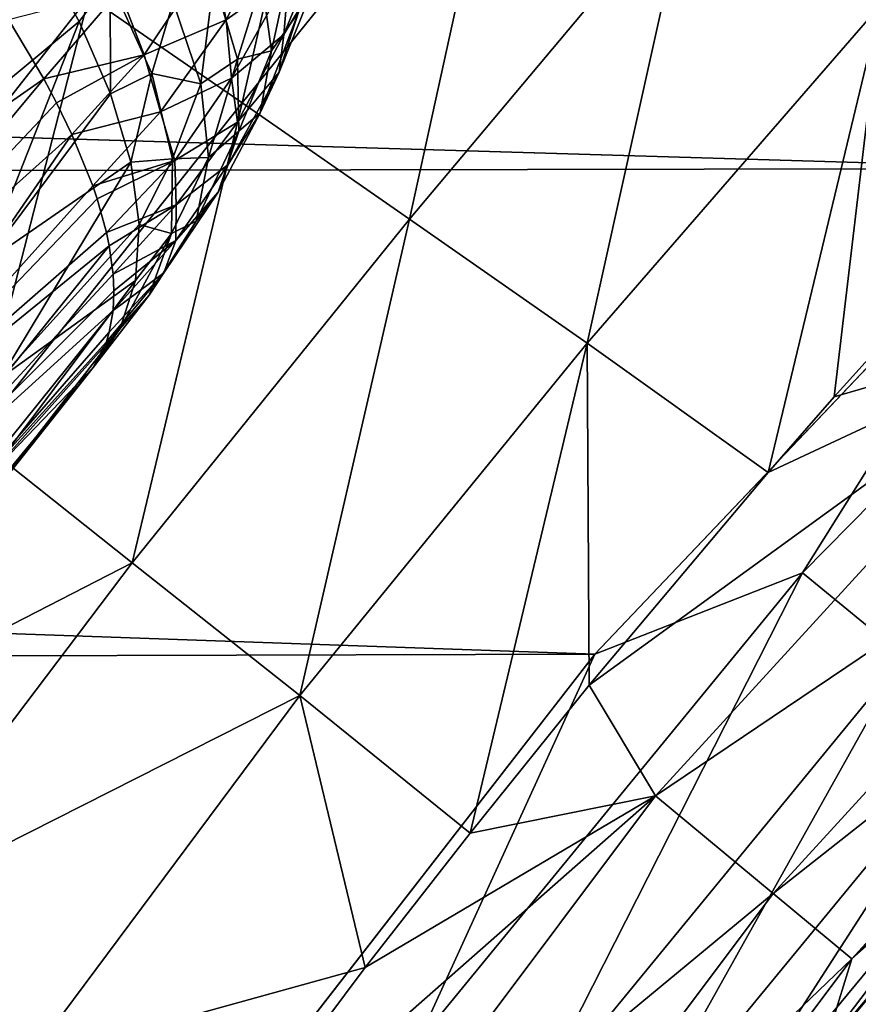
# Model space of a CAD drawing. Header units: metres. Extents: x -104 to 104, y -111 to 38.
# Tile 768 of 848: x 18.44 to 21.11, y -16.31 to -13.17. Entities that reach past the tile are written whole.
import ezdxf

# ---------------------------------------------------------------- set-up
doc = ezdxf.new("R2010")
doc.units = ezdxf.units.M
doc.layers.add('solid_509367_AD153', color=7, linetype='CONTINUOUS')

msp = doc.modelspace()

# ---------------------------------------------------------------- linework, layer by layer
at = {"layer": 'solid_509367_AD153'}
for points in [[(19.461569, -12.070924, 20.060905), (18.662369, -13.100543, 20.116428), (19.150866, -13.437836, 19.691736)], [(19.993744, -12.394583, 19.640953), (19.461569, -12.070924, 20.060905), (19.150866, -13.437836, 19.691736)], [(23.361099, -12.251244, -18.543068), (21.743666, -13.646845, -18.346928), (-23.297436, -12.301003, -18.536074)], [(21.743666, -13.646845, -18.346928), (-21.65933, -13.728402, -18.335466), (-23.297436, -12.301003, -18.536074)], [(19.993744, -12.394583, 19.640953), (19.150866, -13.437836, 19.691736), (19.683981, -13.808185, 19.357981)], [(20.572428, -12.749293, 19.31904), (19.993744, -12.394583, 19.640953), (19.683981, -13.808185, 19.357981)], [(20.572428, -12.749293, 19.31904), (19.683981, -13.808185, 19.357981), (20.250351, -14.203697, 19.122278)], [(21.184557, -13.127048, 19.102432), (20.572428, -12.749293, 19.31904), (20.250351, -14.203697, 19.122278)], [(18.662369, -13.100543, 20.116428), (18.228901, -12.803495, 20.623009), (17.842602, -14.142916, 20.133038)], [(19.10038, -13.173762, 14.580044), (19.057131, -12.95717, 14.839799), (19.288582, -12.805794, 14.483412)], [(19.299252, -13.031997, 14.216438), (19.10038, -13.173762, 14.580044), (19.288582, -12.805794, 14.483412)], [(19.283188, -13.220313, 13.953519), (19.299252, -13.031997, 14.216438), (19.428774, -12.863795, 13.833308)], [(19.384218, -13.052545, 13.576867), (19.283188, -13.220313, 13.953519), (19.428774, -12.863795, 13.833308)], [(17.929577, -13.155605, 10.978296), (18.17375, -13.558125, 11.244665), (18.495831, -12.938015, 11.505833)], [(18.17375, -13.558125, 11.244665), (18.631039, -13.178535, 11.705586), (18.495831, -12.938015, 11.505833)], [(18.730413, -13.049523, 11.784778), (18.495831, -12.938015, 11.505833), (18.631039, -13.178535, 11.705586)], [(19.213741, -13.049849, 12.615712), (19.244101, -13.272768, 12.978921), (19.319031, -12.930999, 12.830964)], [(19.244101, -13.272768, 12.978921), (19.330482, -13.148748, 13.215731), (19.319031, -12.930999, 12.830964)], [(18.838264, -13.28474, 14.912963), (18.760389, -13.080805, 15.156272), (19.057131, -12.95717, 14.839799)], [(19.10038, -13.173762, 14.580044), (18.838264, -13.28474, 14.912963), (19.057131, -12.95717, 14.839799)], [(18.93079, -13.117606, 12.088471), (19.018908, -13.377621, 12.419361), (19.060471, -13.043878, 12.275363)], [(19.018908, -13.377621, 12.419361), (19.135645, -13.299379, 12.633571), (19.060471, -13.043878, 12.275363)], [(19.060471, -13.043878, 12.275363), (19.135645, -13.299379, 12.633571), (19.213741, -13.049849, 12.615712)], [(19.116911, -13.359794, 14.318371), (19.10038, -13.173762, 14.580044), (19.299252, -13.031997, 14.216438)], [(19.283188, -13.220313, 13.953519), (19.116911, -13.359794, 14.318371), (19.299252, -13.031997, 14.216438)], [(18.730413, -13.049523, 11.784778), (18.631039, -13.178535, 11.705586), (18.731718, -13.409484, 11.934844)], [(18.730413, -13.049523, 11.784778), (18.731718, -13.409484, 11.934844), (18.862566, -13.344992, 12.098879)], [(18.730413, -13.049523, 11.784778), (18.862566, -13.344992, 12.098879), (18.93079, -13.117606, 12.088471)], [(19.135645, -13.299379, 12.633571), (19.244101, -13.272768, 12.978921), (19.213741, -13.049849, 12.615712)], [(19.268799, -13.340239, 13.609583), (19.283188, -13.220313, 13.953519), (19.384218, -13.052545, 13.576867)], [(19.330482, -13.148748, 13.215731), (19.268799, -13.340239, 13.609583), (19.384218, -13.052545, 13.576867)], [(18.662369, -13.100543, 20.116428), (17.842602, -14.142916, 20.133038), (18.300028, -14.50548, 19.706982)], [(19.150866, -13.437836, 19.691736), (18.662369, -13.100543, 20.116428), (18.300028, -14.50548, 19.706982)], [(18.760389, -13.080805, 15.156272), (18.519291, -13.361562, 15.20646), (18.406866, -13.172599, 15.42343)], [(18.838264, -13.28474, 14.912963), (18.519291, -13.361562, 15.20646), (18.760389, -13.080805, 15.156272)], [(18.862566, -13.344992, 12.098879), (19.018908, -13.377621, 12.419361), (18.93079, -13.117606, 12.088471)], [(21.184557, -13.127048, 19.102432), (20.250351, -14.203697, 19.122278), (20.827007, -14.615049, 18.990469)], [(21.184557, -13.127048, 19.102432), (20.827007, -14.615049, 18.990469), (21.036846, -14.374135, 18.991558)], [(21.184557, -13.127048, 19.102432), (21.036846, -14.374135, 18.991558), (21.80637, -13.521348, 18.996389)], [(19.207748, -13.469642, 13.356353), (19.268799, -13.340239, 13.609583), (19.330482, -13.148748, 13.215731)], [(19.244101, -13.272768, 12.978921), (19.207748, -13.469642, 13.356353), (19.330482, -13.148748, 13.215731)], [(18.406866, -13.172599, 15.42343), (18.519291, -13.361562, 15.20646), (17.39366, -14.148151, 15.605063)], [(18.17375, -13.558125, 11.244665), (18.327112, -13.950335, 11.584144), (18.631039, -13.178535, 11.705586)], [(18.327112, -13.950335, 11.584144), (18.731718, -13.409484, 11.934844), (18.631039, -13.178535, 11.705586)], [(18.890181, -13.466963, 14.660902), (18.838264, -13.28474, 14.912963), (19.10038, -13.173762, 14.580044)], [(19.116911, -13.359794, 14.318371), (18.890181, -13.466963, 14.660902), (19.10038, -13.173762, 14.580044)], [(19.13591, -13.499475, 14.000194), (19.116911, -13.359794, 14.318371), (19.283188, -13.220313, 13.953519)], [(19.268799, -13.340239, 13.609583), (19.13591, -13.499475, 14.000194), (19.283188, -13.220313, 13.953519)], [(18.838264, -13.28474, 14.912963), (18.559668, -13.437662, 15.109863), (18.519291, -13.361562, 15.20646)], [(18.838264, -13.28474, 14.912963), (18.6085, -13.538611, 14.972501), (18.559668, -13.437662, 15.109863)], [(18.890181, -13.466963, 14.660902), (18.6085, -13.538611, 14.972501), (18.838264, -13.28474, 14.912963)], [(19.135645, -13.299379, 12.633571), (19.140196, -13.527888, 13.016987), (19.244101, -13.272768, 12.978921)], [(19.140196, -13.527888, 13.016987), (19.207748, -13.469642, 13.356353), (19.244101, -13.272768, 12.978921)], [(19.018908, -13.377621, 12.419361), (19.043617, -13.612389, 12.778713), (19.135645, -13.299379, 12.633571)], [(19.043617, -13.612389, 12.778713), (19.140196, -13.527888, 13.016987), (19.135645, -13.299379, 12.633571)], [(18.862566, -13.344992, 12.098879), (18.731718, -13.409484, 11.934844), (18.796001, -13.626574, 12.189347)], [(18.862566, -13.344992, 12.098879), (18.796001, -13.626574, 12.189347), (18.928406, -13.616035, 12.453318)], [(18.862566, -13.344992, 12.098879), (18.928406, -13.616035, 12.453318), (19.018908, -13.377621, 12.419361)], [(19.105745, -13.63472, 13.736984), (19.13591, -13.499475, 14.000194), (19.268799, -13.340239, 13.609583)], [(19.207748, -13.469642, 13.356353), (19.105745, -13.63472, 13.736984), (19.268799, -13.340239, 13.609583)], [(18.519291, -13.361562, 15.20646), (17.672483, -14.376979, 15.247207), (17.39366, -14.148151, 15.605063)], [(18.519291, -13.361562, 15.20646), (18.559668, -13.437662, 15.109863), (17.672483, -14.376979, 15.247207)], [(18.935974, -13.621473, 14.375339), (18.890181, -13.466963, 14.660902), (19.116911, -13.359794, 14.318371)], [(18.928406, -13.616035, 12.453318), (19.043617, -13.612389, 12.778713), (19.018908, -13.377621, 12.419361)], [(19.13591, -13.499475, 14.000194), (18.935974, -13.621473, 14.375339), (19.116911, -13.359794, 14.318371)], [(18.327112, -13.950335, 11.584144), (18.796001, -13.626574, 12.189347), (18.731718, -13.409484, 11.934844)], [(18.559668, -13.437662, 15.109863), (18.6085, -13.538611, 14.972501), (17.672483, -14.376979, 15.247207)], [(19.150866, -13.437836, 19.691736), (18.300028, -14.50548, 19.706982), (18.800806, -14.902411, 19.369514)], [(19.683981, -13.808185, 19.357981), (19.150866, -13.437836, 19.691736), (18.800806, -14.902411, 19.369514)], [(18.890181, -13.466963, 14.660902), (18.674784, -13.702251, 14.724111), (18.6085, -13.538611, 14.972501)], [(18.935974, -13.621473, 14.375339), (18.674784, -13.702251, 14.724111), (18.890181, -13.466963, 14.660902)], [(19.073978, -13.72212, 13.413388), (19.105745, -13.63472, 13.736984), (19.207748, -13.469642, 13.356353)], [(19.140196, -13.527888, 13.016987), (19.073978, -13.72212, 13.413388), (19.207748, -13.469642, 13.356353)], [(18.941072, -13.763181, 14.109698), (18.935974, -13.621473, 14.375339), (19.13591, -13.499475, 14.000194)], [(19.105745, -13.63472, 13.736984), (18.941072, -13.763181, 14.109698), (19.13591, -13.499475, 14.000194)], [(18.6085, -13.538611, 14.972501), (17.899509, -14.565592, 14.833624), (17.672483, -14.376979, 15.247207)], [(18.6085, -13.538611, 14.972501), (18.674784, -13.702251, 14.724111), (17.899509, -14.565592, 14.833624)], [(19.004194, -13.814964, 13.155899), (19.073978, -13.72212, 13.413388), (19.140196, -13.527888, 13.016987)], [(19.043617, -13.612389, 12.778713), (19.004194, -13.814964, 13.155899), (19.140196, -13.527888, 13.016987)], [(21.845753, -14.138679, 18.885818), (21.80637, -13.521348, 18.996389), (21.036846, -14.374135, 18.991558)], [(22.29818, -13.553943, -18.326021), (20.936043, -14.93489, -18.128994), (21.743666, -13.646845, -18.346928)], [(21.259783, -15.200273, -17.916607), (20.936043, -14.93489, -18.128994), (22.29818, -13.553943, -18.326021)], [(18.327112, -13.950335, 11.584144), (18.382486, -14.313874, 11.98084), (18.796001, -13.626574, 12.189347)], [(18.382486, -14.313874, 11.98084), (18.822695, -13.825774, 12.464372), (18.796001, -13.626574, 12.189347)], [(18.935974, -13.621473, 14.375339), (18.688564, -13.743276, 14.656075), (18.674784, -13.702251, 14.724111)], [(18.935974, -13.621473, 14.375339), (18.718424, -13.851046, 14.464148), (18.688564, -13.743276, 14.656075)], [(18.941072, -13.763181, 14.109698), (18.718424, -13.851046, 14.464148), (18.935974, -13.621473, 14.375339)], [(18.928406, -13.616035, 12.453318), (18.796001, -13.626574, 12.189347), (18.822695, -13.825774, 12.464372)], [(18.928406, -13.616035, 12.453318), (18.822695, -13.825774, 12.464372), (18.925787, -13.853832, 12.836556)], [(18.925787, -13.853832, 12.836556), (19.004194, -13.814964, 13.155899), (19.043617, -13.612389, 12.778713)], [(18.928406, -13.616035, 12.453318), (18.925787, -13.853832, 12.836556), (19.043617, -13.612389, 12.778713)], [(18.939104, -13.875881, 13.810139), (18.941072, -13.763181, 14.109698), (19.105745, -13.63472, 13.736984)], [(19.073978, -13.72212, 13.413388), (18.939104, -13.875881, 13.810139), (19.105745, -13.63472, 13.736984)], [(21.743666, -13.646845, -18.346928), (20.274202, -15.193457, -18.129566), (-21.65933, -13.728402, -18.335466)], [(20.936043, -14.93489, -18.128994), (20.274202, -15.193457, -18.129566), (21.743666, -13.646845, -18.346928)], [(18.674784, -13.702251, 14.724111), (18.688564, -13.743276, 14.656075), (17.899509, -14.565592, 14.833624)], [(20.274202, -15.193457, -18.129566), (-20.180428, -15.302619, -18.114225), (-21.65933, -13.728402, -18.335466)], [(18.901798, -13.979358, 13.539761), (18.939104, -13.875881, 13.810139), (19.073978, -13.72212, 13.413388)], [(19.004194, -13.814964, 13.155899), (18.901798, -13.979358, 13.539761), (19.073978, -13.72212, 13.413388)], [(18.688564, -13.743276, 14.656075), (18.718424, -13.851046, 14.464148), (17.899509, -14.565592, 14.833624)], [(18.941072, -13.763181, 14.109698), (18.72727, -13.893279, 14.383047), (18.718424, -13.851046, 14.464148)], [(18.941072, -13.763181, 14.109698), (18.739773, -13.983443, 14.196464), (18.72727, -13.893279, 14.383047)], [(18.939104, -13.875881, 13.810139), (18.739773, -13.983443, 14.196464), (18.941072, -13.763181, 14.109698)], [(18.382486, -14.313874, 11.98084), (18.811304, -14.003387, 12.754812), (18.822695, -13.825774, 12.464372)], [(19.683981, -13.808185, 19.357981), (18.800806, -14.902411, 19.369514), (19.334475, -15.325417, 19.127686)], [(18.925787, -13.853832, 12.836556), (18.822695, -13.825774, 12.464372), (18.811304, -14.003387, 12.754812)], [(18.854797, -14.050643, 13.236121), (18.901798, -13.979358, 13.539761), (19.004194, -13.814964, 13.155899)], [(18.925787, -13.853832, 12.836556), (18.854797, -14.050643, 13.236121), (19.004194, -13.814964, 13.155899)], [(20.250351, -14.203697, 19.122278), (19.683981, -13.808185, 19.357981), (19.334475, -15.325417, 19.127686)], [(18.718424, -13.851046, 14.464148), (18.72727, -13.893279, 14.383047), (17.899509, -14.565592, 14.833624)], [(18.925787, -13.853832, 12.836556), (18.811304, -14.003387, 12.754812), (18.762039, -14.156116, 13.055275)], [(18.925787, -13.853832, 12.836556), (18.762039, -14.156116, 13.055275), (18.854797, -14.050643, 13.236121)], [(18.939104, -13.875881, 13.810139), (18.739578, -14.099519, 13.922001), (18.742319, -14.036525, 14.076488)], [(18.901798, -13.979358, 13.539761), (18.739578, -14.099519, 13.922001), (18.939104, -13.875881, 13.810139)], [(18.939104, -13.875881, 13.810139), (18.742319, -14.036525, 14.076488), (18.739773, -13.983443, 14.196464)], [(18.72727, -13.893279, 14.383047), (18.068226, -14.708581, 14.37618), (17.899509, -14.565592, 14.833624)], [(18.72727, -13.893279, 14.383047), (18.739773, -13.983443, 14.196464), (18.068226, -14.708581, 14.37618)], [(18.739773, -13.983443, 14.196464), (18.742319, -14.036525, 14.076488), (18.068226, -14.708581, 14.37618)], [(18.901798, -13.979358, 13.539761), (18.718115, -14.199095, 13.641829), (18.7276, -14.167871, 13.735443)], [(18.854797, -14.050643, 13.236121), (18.718115, -14.199095, 13.641829), (18.901798, -13.979358, 13.539761)], [(18.901798, -13.979358, 13.539761), (18.7276, -14.167871, 13.735443), (18.739578, -14.099519, 13.922001)], [(18.337276, -14.631722, 12.416183), (18.762039, -14.156116, 13.055275), (18.811304, -14.003387, 12.754812)], [(18.382486, -14.313874, 11.98084), (18.337276, -14.631722, 12.416183), (18.811304, -14.003387, 12.754812)], [(18.742319, -14.036525, 14.076488), (18.739578, -14.099519, 13.922001), (18.068226, -14.708581, 14.37618)], [(18.854797, -14.050643, 13.236121), (18.675814, -14.281124, 13.360184), (18.718115, -14.199095, 13.641829)], [(18.854797, -14.050643, 13.236121), (18.762039, -14.156116, 13.055275), (18.675814, -14.281124, 13.360184)], [(18.739578, -14.099519, 13.922001), (18.173792, -14.801845, 13.887995), (18.068226, -14.708581, 14.37618)], [(18.739578, -14.099519, 13.922001), (18.7276, -14.167871, 13.735443), (18.173792, -14.801845, 13.887995)], [(21.845753, -14.138679, 18.885818), (20.827007, -14.615049, 18.990469), (20.256353, -15.292305, 18.988449)], [(20.46731, -15.645458, 18.885818), (21.845753, -14.138679, 18.885818), (20.256353, -15.292305, 18.988449)], [(22.188644, -14.484575, 18.560244), (21.845753, -14.138679, 18.885818), (20.46731, -15.645458, 18.885818)], [(21.845753, -14.138679, 18.885818), (21.036846, -14.374135, 18.991558), (20.827007, -14.615049, 18.990469)], [(18.7276, -14.167871, 13.735443), (18.718115, -14.199095, 13.641829), (18.173792, -14.801845, 13.887995)], [(18.762039, -14.156116, 13.055275), (18.189201, -14.894644, 12.866932), (18.675814, -14.281124, 13.360184)], [(18.337276, -14.631722, 12.416183), (18.189201, -14.894644, 12.866932), (18.762039, -14.156116, 13.055275)], [(18.718115, -14.199095, 13.641829), (18.675814, -14.281124, 13.360184), (18.173792, -14.801845, 13.887995)], [(20.250351, -14.203697, 19.122278), (19.334475, -15.325417, 19.127686), (19.876818, -15.763619, 18.987959)], [(20.250351, -14.203697, 19.122278), (19.876818, -15.763619, 18.987959), (20.256353, -15.292305, 18.988449)], [(20.250351, -14.203697, 19.122278), (20.256353, -15.292305, 18.988449), (20.827007, -14.615049, 18.990469)], [(18.173792, -14.801845, 13.887995), (18.675814, -14.281124, 13.360184), (18.213224, -14.842649, 13.38307)], [(18.213224, -14.842649, 13.38307), (18.675814, -14.281124, 13.360184), (18.189201, -14.894644, 12.866932)], [(20.842285, -15.956285, 18.560244), (22.188644, -14.484575, 18.560244), (20.46731, -15.645458, 18.885818)], [(22.417585, -14.715523, 18.072937), (22.188644, -14.484575, 18.560244), (20.842285, -15.956285, 18.560244)], [(18.800806, -14.902411, 19.369514), (18.300028, -14.50548, 19.706982), (17.466227, -15.588107, 19.68206)], [(21.092648, -16.163816, 18.072937), (22.417585, -14.715523, 18.072937), (20.842285, -15.956285, 18.560244)], [(21.092648, -16.163816, 18.072937), (22.497654, -14.796292, 17.5), (22.417585, -14.715523, 18.072937)], [(21.092648, -16.163816, 18.072937), (21.72756, -15.603508, 17.5), (22.497654, -14.796292, 17.5)], [(18.800806, -14.902411, 19.369514), (17.466227, -15.588107, 19.68206), (17.951206, -16.024979, 19.349661)], [(19.334475, -15.325417, 19.127686), (18.800806, -14.902411, 19.369514), (17.951206, -16.024979, 19.349661)], [(20.936043, -14.93489, -18.128994), (19.708725, -16.433123, -17.915081), (20.274202, -15.193457, -18.129566)], [(20.056412, -16.666418, -17.702883), (19.708725, -16.433123, -17.915081), (20.936043, -14.93489, -18.128994)], [(21.259783, -15.200273, -17.916607), (20.056412, -16.666418, -17.702883), (20.936043, -14.93489, -18.128994)], [(20.274202, -15.193457, -18.129566), (18.959627, -16.886137, -17.891676), (-20.180428, -15.302619, -18.114225)], [(19.708725, -16.433123, -17.915081), (18.959627, -16.886137, -17.891676), (20.274202, -15.193457, -18.129566)], [(20.343132, -16.83699, -17.372673), (20.056412, -16.666418, -17.702883), (21.259783, -15.200273, -17.916607)], [(21.527899, -15.398329, -17.586105), (20.343132, -16.83699, -17.372673), (21.259783, -15.200273, -17.916607)], [(20.46731, -15.645458, 18.885818), (20.256353, -15.292305, 18.988449), (19.876818, -15.763619, 18.987959)], [(18.959627, -16.886137, -17.891676), (-18.869469, -17.015713, -17.873465), (-20.180428, -15.302619, -18.114225)], [(19.334475, -15.325417, 19.127686), (17.951206, -16.024979, 19.349661), (18.468201, -16.488401, 19.116184)], [(19.334475, -15.325417, 19.127686), (18.468201, -16.488401, 19.116184), (19.542545, -16.191528, 18.98835)], [(19.334475, -15.325417, 19.127686), (19.542545, -16.191528, 18.98835), (19.876818, -15.763619, 18.987959)], [(20.540806, -16.928133, -16.956789), (20.343132, -16.83699, -17.372673), (21.527899, -15.398329, -17.586105)], [(21.714134, -15.509663, -17.169853), (20.540806, -16.928133, -16.956789), (21.527899, -15.398329, -17.586105)], [(21.714134, -15.509663, -17.169853), (20.903776, -16.577427, -16.551342), (20.540806, -16.928133, -16.956789)], [(21.714134, -15.509663, -17.169853), (21.606428, -15.73902, -16.678082), (20.903776, -16.577427, -16.551342)], [(21.72756, -15.603508, 17.5), (21.003675, -16.45241, 17.5), (21.606428, -15.73902, -16.678082)], [(21.092648, -16.163816, 18.072937), (21.003675, -16.45241, 17.5), (21.72756, -15.603508, 17.5)], [(20.46731, -15.645458, 18.885818), (19.542545, -16.191528, 18.98835), (18.960135, -16.9716, 18.990602)], [(19.242304, -17.279427, 18.885818), (20.46731, -15.645458, 18.885818), (18.960135, -16.9716, 18.990602)], [(20.842285, -15.956285, 18.560244), (20.46731, -15.645458, 18.885818), (19.242304, -17.279427, 18.885818)], [(20.46731, -15.645458, 18.885818), (19.876818, -15.763619, 18.987959), (19.542545, -16.191528, 18.98835)], [(21.003675, -16.45241, 17.5), (20.903776, -16.577427, -16.551342), (21.606428, -15.73902, -16.678082)], [(19.64579, -17.552221, 18.560244), (20.842285, -15.956285, 18.560244), (19.242304, -17.279427, 18.885818)], [(21.092648, -16.163816, 18.072937), (20.842285, -15.956285, 18.560244), (19.64579, -17.552221, 18.560244)], [(18.468201, -16.488401, 19.116184), (17.951206, -16.024979, 19.349661), (17.113213, -17.123249, 19.316557)], [(19.91519, -17.734362, 18.072937), (21.092648, -16.163816, 18.072937), (19.64579, -17.552221, 18.560244)], [(19.91519, -17.734362, 18.072937), (21.003675, -16.45241, 17.5), (21.092648, -16.163816, 18.072937)], [(18.468201, -16.488401, 19.116184), (18.960135, -16.9716, 18.990602), (19.542545, -16.191528, 18.98835)]]:
    msp.add_3dface(points, dxfattribs=at)

doc.saveas('drawing.dxf')
